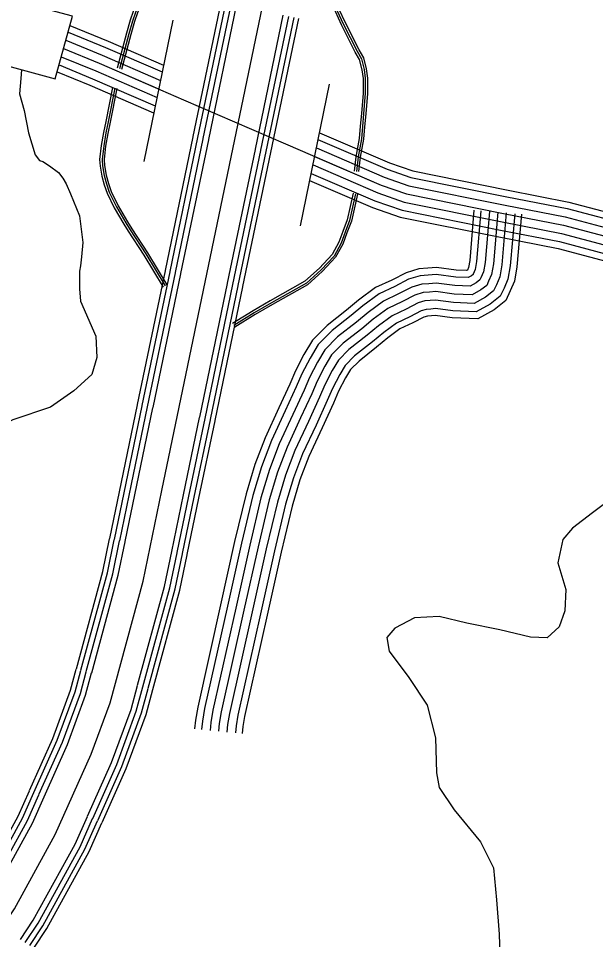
# Model space of a CAD drawing. Extents: x 1788175 to 1969470, y 584502 to 738744.
# Drawn here: x 1846954 to 1849068, y 644675 to 648044 of the extents above; entities that cross this region are included whole.
import ezdxf

# ---------------------------------------------------------------- set-up
doc = ezdxf.new("R2010")
doc.units = 0
for name, color, linetype in [('DESIGN - TRANSPORTATION - Text', 7, 'Continuous'), ('SURVEY - CENTERLINE - Preliminary Text', 7, 'Continuous'), ('SURVEY - CONTOURS - Index with Text', 7, 'Continuous'), ('SURVEY - DRAINAGE - Storm Sewer', 7, 'Continuous'), ('SURVEY - NON-TRANSPORTATION - Features', 7, 'Continuous'), ('SURVEY - TRANSPORTATION - Roads', 7, 'Continuous')]:
    doc.layers.add(name, color=color, linetype=linetype)

msp = doc.modelspace()

# ---------------------------------------------------------------- linework, layer by layer
at = {"layer": 'DESIGN - TRANSPORTATION - Text'}
for points in [[(1846966.1, 647856.6), (1846962.9, 647824.9), (1846958.8, 647768.2), (1846975.1, 647707.4), (1846991.3, 647626.3), (1847015.6, 647545.2), (1847031.8, 647525), (1847044, 647520.9), (1847068.3, 647504.7), (1847100.7, 647480.4), (1847116.9, 647460.1), (1847129.1, 647439.8), (1847145.3, 647403.3), (1847177.8, 647322.3), (1847189.9, 647225), (1847185.9, 647172.3), (1847181.8, 647139.8), (1847177.8, 647119.6), (1847177.8, 647054.7), (1847181.8, 647010.1)], [(1847181.8, 647010.1), (1847237.4, 646882), (1847241.3, 646804), (1847223.3, 646742), (1847157.4, 646682), (1847071.5, 646622), (1846933.6, 646576), (1846841.7, 646528), (1846721.9, 646456), (1846604.1, 646369.2)], [(1850747.3, 646571), (1850709, 646505.2), (1850663.8, 646446.6), (1850598.4, 646409.7), (1850520.5, 646406.6), (1850420.6, 646413.2), (1850310, 646475.6), (1850217.7, 646508.3), (1850167.6, 646517.6), (1850071.5, 646536.3), (1849915.4, 646566.1), (1849747.2, 646597.7), (1849633.1, 646622.1), (1849541.3, 646616.9), (1849421.8, 646591.2), (1849303, 646513.6), (1849239.7, 646464.7), (1849206.6, 646394.3), (1849145.9, 646303.5), (1849056.9, 646236.3)], [(1849056.9, 646236.3), (1848983.7, 646179.3), (1848948.3, 646138.8), (1848929.4, 646052.5), (1848958.6, 645955), (1848955.6, 645877), (1848934.4, 645818.7), (1848891, 645778.1), (1848829, 645781.3), (1848716.9, 645807.7), (1848596.7, 645832), (1848494.6, 645856.6), (1848404.8, 645851.3), (1848333.3, 645814.3), (1848303.8, 645779.9), (1848312.5, 645730.1), (1848383.6, 645633.1), (1848450.8, 645532.1), (1848482.3, 645412.6), (1848485.9, 645284.7), (1848494.6, 645230.8), (1848549.5, 645149.6), (1848646.9, 645033), (1848694, 644937.7), (1848705.5, 644819.9), (1848715.1, 644694.1), (1848718.5, 644584.2)]]:
    msp.add_lwpolyline(points, dxfattribs=at)
at = {"layer": 'SURVEY - CENTERLINE - Preliminary Text'}
for points in [[(1845867.2, 643634.9), (1846217.2, 643916.5), (1846429.5, 644124.3), (1846580.9, 644289.4), (1846765.9, 644524.9), (1846939.8, 644787.5), (1847089.5, 645059.4), (1847221, 645353.4), (1847289.9, 645540.9), (1847410.9, 645985.7), (1847480, 646317.6), (1848681, 652087.3), (1848727.3, 652305.5), (1848770, 652440.6), (1848809, 652540.8), (1848876.8, 652685.8), (1848977.8, 652827.2), (1849081.7, 652945.5), (1849197.1, 653055.2), (1849309.6, 653138.9), (1849419.3, 653219.7), (1849600.3, 653348.1), (1850766.3, 654148.1)], [(1847594.8, 647612.6), (1847696.7, 648102.1)], [(1847612, 647609), (1847713.9, 648098.6)], [(1847631.5, 647605), (1847733.4, 648094.5)], [(1847651.6, 647601.7), (1847753.5, 648091.2)], [(1847822.4, 647566.2), (1847924.3, 648055.7)], [(1847842.2, 647562), (1847944.1, 648051.6)], [(1847861.8, 647558), (1847963.7, 648047.5)], [(1847878.9, 647554.4), (1847980.8, 648043.9)], [(1847492.7, 647122.2), (1847594.6, 647611.7)], [(1847509.9, 647118.7), (1847611.8, 647608.2)], [(1847529.5, 647114.6), (1847631.4, 647604.1)], [(1847549.5, 647111.3), (1847651.4, 647600.8)], [(1847720.3, 647075.8), (1847822.2, 647565.3)], [(1847740.1, 647071.6), (1847842, 647561.2)], [(1847759.7, 647067.6), (1847861.6, 647557.1)], [(1847776.8, 647064), (1847878.7, 647553.5)], [(1847390.7, 646631.8), (1847492.6, 647121.3)], [(1847407.8, 646628.3), (1847509.7, 647117.8)], [(1847427.4, 646624.2), (1847529.3, 647113.7)], [(1847447.4, 646620.9), (1847549.3, 647110.4)], [(1847618.2, 646585.4), (1847720.1, 647074.9)], [(1847638.1, 646581.3), (1847740, 647070.8)], [(1847657.6, 646577.2), (1847759.5, 647066.7)], [(1847674.8, 646573.6), (1847776.7, 647063.1)], [(1847288.6, 646141.4), (1847331.7, 646348.5), (1847390.5, 646630.9)], [(1847305.7, 646137.9), (1847348.8, 646344.9), (1847407.6, 646627.4)], [(1847325.3, 646133.8), (1847368.4, 646340.8), (1847427.2, 646623.3)], [(1847345.3, 646130.5), (1847388.3, 646336.7), (1847447.2, 646620.1)], [(1847516.1, 646095), (1847559, 646301.1), (1847618, 646584.5)], [(1847536, 646090.9), (1847578.9, 646297), (1847637.9, 646580.4)], [(1847555.6, 646086.8), (1847598.5, 646292.9), (1847657.5, 646576.3)], [(1847572.7, 646083.2), (1847615.6, 646289.4), (1847674.6, 646572.7)], [(1847166.7, 645665.2), (1847263.5, 646021), (1847288.4, 646140.5)], [(1847183.6, 645660.6), (1847280.5, 646016.9), (1847305.5, 646137)], [(1847202.9, 645655.3), (1847300, 646012.3), (1847325.1, 646132.9)], [(1847222.7, 645650.9), (1847319.7, 646007.5), (1847345.2, 646129.7)], [(1847391, 645605.1), (1847489.4, 645966.8), (1847515.9, 646094.1)], [(1847410.6, 645599.8), (1847509.2, 645962.1), (1847535.8, 646090)], [(1847429.9, 645594.5), (1847528.6, 645957.4), (1847555.4, 646085.9)], [(1847446.8, 645589.9), (1847545.7, 645953.3), (1847572.5, 646082.3)], [(1846995.5, 645220.3), (1847080.6, 645410.5), (1847145.5, 645587), (1847166.5, 645664.3)], [(1847011.5, 645213.1), (1847096.8, 645403.9), (1847162.2, 645581.7), (1847183.4, 645659.7)], [(1847029.8, 645205), (1847115.4, 645396.4), (1847181.2, 645575.6), (1847202.7, 645654.5)], [(1847048.7, 645197.5), (1847134.2, 645388.8), (1847200.6, 645569.5), (1847222.5, 645650)], [(1847207.9, 645126.3), (1847295.8, 645323), (1847366.9, 645516.4), (1847390.8, 645604.2)], [(1847226.4, 645118), (1847314.6, 645315.4), (1847386.2, 645510.2), (1847410.4, 645598.9)], [(1847244.7, 645109.9), (1847333.2, 645307.8), (1847405.3, 645504.1), (1847429.7, 645593.7)], [(1847260.7, 645102.7), (1847349.4, 645301.2), (1847422, 645498.8), (1847446.6, 645589.1)], [(1846768.3, 644802.8), (1846810.2, 644866), (1846953.8, 645126.9), (1846995.2, 645219.4)], [(1846782.9, 644793.1), (1846825.1, 644856.9), (1846969.5, 645119.1), (1847011.2, 645212.3)], [(1846799.5, 644782.1), (1846842.3, 644846.5), (1846987.4, 645110.2), (1847029.4, 645204.1)], [(1846816.9, 644771.6), (1846859.6, 644836), (1847005.6, 645101.1), (1847048.3, 645196.7)], [(1846962.4, 644675.3), (1847009, 644745.6), (1847161.9, 645023.3), (1847207.5, 645125.5)], [(1846979.3, 644664.1), (1847026.4, 644735.1), (1847180, 645014.3), (1847226.1, 645117.2)], [(1846995.9, 644653), (1847043.5, 644724.8), (1847198, 645005.4), (1847244.3, 645109)], [(1847010.5, 644643.4), (1847058.5, 644715.7), (1847213.6, 644997.6), (1847260.3, 645101.9)]]:
    msp.add_lwpolyline(points, dxfattribs=at)
at = {"layer": 'SURVEY - CONTOURS - Index with Text'}
for points in [[(1847142.8, 648018.5), (1847283.3, 647960.9), (1847486, 647873)], [(1847136.2, 647994.5), (1847273.7, 647938.1), (1847480.6, 647848.4)], [(1847127.9, 647964.4), (1847261.6, 647909.5), (1847474.6, 647817.3)], [(1847119.6, 647934.3), (1847249.6, 647881), (1847467.8, 647786.4)], [(1847119.6, 647934.3), (1847249.6, 647881), (1847559.3, 647746.7), (1847932.8, 647585.3), (1848282.3, 647434.7), (1848375.6, 647402.4), (1848731.3, 647331.2), (1848950, 647288.3), (1849186, 647225.7), (1849316.4, 647181.5), (1849603.7, 647047.6), (1850011.2, 646885.3), (1850286, 646787.2), (1850657.1, 646716.5)], [(1847111.4, 647904.2), (1847237.5, 647852.4), (1847463.1, 647754.7)], [(1847096.2, 647849.1), (1847215.5, 647800.2), (1847449.4, 647698.8)], [(1847103.1, 647874.1), (1847225.5, 647823.9), (1847455.5, 647724.2)], [(1848056.7, 647626.3), (1848313.6, 647515.6), (1848398.4, 647486.3), (1848748.1, 647416.2), (1848969.4, 647372.8), (1849211.1, 647308.7), (1849348.7, 647262.1), (1849638.1, 647127.2), (1850041.8, 646966.4), (1850308.8, 646871.1), (1850667.5, 646802.7)], [(1848051, 647601.9), (1848304.7, 647492.5), (1848391.9, 647462.3), (1848743.3, 647392), (1848963.9, 647348.7), (1849204, 647285.1), (1849339.5, 647239.1), (1849628.3, 647104.5), (1850033.1, 646943.3), (1850302.3, 646847.2), (1850663.7, 646778.3)], [(1848045.6, 647570.4), (1848293.5, 647463.6), (1848383.8, 647432.4), (1848737.3, 647361.6), (1848956.9, 647318.5), (1849195, 647255.4), (1849328, 647210.3), (1849616, 647076), (1850022.1, 646914.3), (1850294.2, 646817.2), (1850659, 646747.6)], [(1848038.7, 647539.7), (1848282.3, 647434.7), (1848375.6, 647402.4), (1848731.3, 647331.2), (1848950, 647288.3), (1849186, 647225.7), (1849316.4, 647181.5), (1849603.7, 647047.6), (1850011.2, 646885.3), (1850286, 646787.2), (1850654.3, 646717)], [(1848026.8, 647477.2), (1848259.8, 647376.8), (1848359.4, 647342.4), (1848719.2, 647270.4), (1848936, 647227.8), (1849168.1, 647166.3), (1849293.3, 647123.9), (1849579.1, 646990.6), (1849989.3, 646827.3), (1850269.7, 646727.2), (1850644.9, 646655.7)], [(1848033.3, 647508.2), (1848271, 647405.8), (1848367.5, 647372.4), (1848725.3, 647300.8), (1848943, 647258.1), (1849177.1, 647196), (1849304.9, 647152.7), (1849591.4, 647019.1), (1850000.2, 646856.3), (1850277.8, 646757.2), (1850649.6, 646686.3)], [(1848020.3, 647452.1), (1848250.5, 647352.8), (1848352.6, 647317.5), (1848714.2, 647245.1), (1848930.3, 647202.8), (1849160.7, 647141.6), (1849283.7, 647100), (1849568.9, 646967), (1849980.2, 646803.2), (1850262.9, 646702.3), (1850641, 646630.2)]]:
    msp.add_lwpolyline(points, dxfattribs=at)
at = {"layer": 'SURVEY - DRAINAGE - Storm Sewer'}
msp.add_lwpolyline([(1846859.9, 647885.8), (1847089, 647822.9), (1847152, 648052), (1846922.8, 648114.9)], close=True, dxfattribs=at)
for points in [[(1847519.9, 648038), (1847414.1, 647520.7)], [(1848091.8, 647803.4), (1847986, 647286.1)]]:
    msp.add_lwpolyline(points, dxfattribs=at)
at = {"layer": 'SURVEY - NON-TRANSPORTATION - Features'}
for points in [[(1847758, 648386.5), (1847548.9, 648262.7), (1847516.4, 648239.9), (1847494, 648226.1), (1847448.6, 648193.1), (1847425, 648170.1), (1847414.3, 648152.3), (1847394.6, 648118.7), (1847375.1, 648069.8), (1847363.8, 648037.4), (1847350.5, 647990), (1847316, 647862.2)], [(1847762.5, 648378.8), (1847553.8, 648255.1), (1847521.3, 648232.3), (1847499, 648218.7), (1847454.4, 648186.2), (1847432.1, 648164.4), (1847422, 648147.7), (1847402.7, 648114.8), (1847383.5, 648066.6), (1847372.3, 648034.7), (1847359.2, 647987.6), (1847324.7, 647859.9)], [(1847766.1, 648372.8), (1847557.6, 648249.3), (1847525.2, 648226.5), (1847502.9, 648212.8), (1847459, 648180.9), (1847437.7, 648160.1), (1847428, 648144.1), (1847409.1, 648111.7), (1847390, 648064.2), (1847379, 648032.6), (1847365.9, 647985.7), (1847331.5, 647858.1)], [(1848185.3, 647485.7), (1848191.4, 647538.6), (1848203.6, 647605.4), (1848207.6, 647649.7), (1848211.6, 647696.3), (1848217.7, 647771), (1848217.7, 647825), (1848213.7, 647856.5), (1848204, 647893.7), (1848188.1, 647921.4), (1848137.3, 648021), (1848115, 648069.8), (1848092.6, 648118.5), (1848066.2, 648177.4), (1848047.9, 648224.1), (1848021.6, 648286.9)], [(1848028.1, 648289.6), (1848054.4, 648226.8), (1848072.7, 648180.1), (1848099, 648121.4), (1848121.3, 648072.7), (1848143.6, 648024.1), (1848194.3, 647924.7), (1848210.5, 647896.4), (1848220.6, 647857.9), (1848224.7, 647825.4), (1848224.7, 647770.7), (1848218.6, 647695.7), (1848214.6, 647649.1), (1848210.5, 647604.5), (1848198.3, 647537.6), (1848192.3, 647484.9)], [(1848201.2, 647483.9), (1848207.3, 647536.3), (1848219.4, 647603.3), (1848223.5, 647648.3), (1848227.6, 647694.9), (1848233.7, 647770.3), (1848233.7, 647826), (1848229.5, 647859.6), (1848218.9, 647899.8), (1848202.2, 647929), (1848151.7, 648028), (1848129.5, 648076.5), (1848107.2, 648125.1), (1848081, 648183.6), (1848062.8, 648230.2), (1848036.4, 648293.1)], [(1847298.6, 647791.2), (1847274.3, 647667.6), (1847266.2, 647626.9), (1847258, 647580), (1847251.8, 647528.1), (1847254, 647504.5), (1847260.2, 647467.3), (1847268.5, 647436.2), (1847278.9, 647404.9), (1847305.6, 647351.4), (1847340.3, 647292.3), (1847356.6, 647265.7), (1847413.4, 647178.6), (1847484.2, 647061.2)], [(1847307.5, 647789.5), (1847283.2, 647665.8), (1847275.1, 647625.3), (1847266.9, 647578.7), (1847260.9, 647528), (1847262.9, 647505.7), (1847269, 647469.2), (1847277.1, 647438.8), (1847287.2, 647408.4), (1847313.6, 647355.7), (1847348, 647296.9), (1847364.2, 647270.6), (1847421, 647183.4), (1847491.9, 647065.8)], [(1847314.3, 647788.1), (1847290, 647664.5), (1847281.9, 647624), (1847273.9, 647577.6), (1847267.9, 647527.9), (1847269.8, 647506.6), (1847275.8, 647470.7), (1847283.8, 647440.8), (1847293.7, 647411.1), (1847319.7, 647359), (1847354, 647300.5), (1847370.2, 647274.3), (1847426.9, 647187.1), (1847497.9, 647069.4)], [(1848180.4, 647405.3), (1848158.3, 647307.6), (1848142.3, 647265.5), (1848128.3, 647225.6), (1848102.8, 647180.6), (1848057.2, 647131), (1848003.6, 647083.3), (1847876.7, 647011.8), (1847813.7, 646975.2), (1847738.5, 646928.5)], [(1848189.2, 647403.3), (1848166.9, 647305), (1848150.7, 647262.4), (1848136.5, 647221.9), (1848110.2, 647175.3), (1848063.5, 647124.6), (1848008.8, 647076), (1847881.1, 647004), (1847818.3, 646967.5), (1847743.3, 646920.9)], [(1848196, 647401.8), (1848173.6, 647303), (1848157.3, 647260), (1848142.9, 647219), (1848115.9, 647171.1), (1848068.5, 647119.6), (1848012.9, 647070.2), (1847884.6, 646997.9), (1847821.9, 646961.5), (1847747, 646914.9)]]:
    msp.add_lwpolyline(points, dxfattribs=at)
at = {"layer": 'SURVEY - TRANSPORTATION - Roads'}
for points in [[(1848622.7, 647342.8), (1848606.9, 647158.6), (1848602.3, 647133.4), (1848598.3, 647124), (1848594.8, 647122.1), (1848557.8, 647123.6), (1848485.2, 647133.1), (1848453.1, 647130.7), (1848420.8, 647128.2), (1848373.7, 647114.3), (1848321.7, 647087.3), (1848262.3, 647059.6), (1848200, 647013.9), (1848156.2, 646977.4), (1848085.6, 646921.7), (1848031.7, 646867.8), (1848000.1, 646814.7), (1847968.9, 646755.2), (1847948.5, 646707), (1847908.3, 646619.8), (1847857.5, 646510.8), (1847819.7, 646412.5), (1847787.9, 646305.8), (1847746.3, 646130.7), (1847694.8, 645899.5), (1847610.9, 645524.7), (1847602.9, 645476.9), (1847599.8, 645445.6)], [(1848648.3, 647340.6), (1848632.4, 647155.2), (1848627.1, 647125.9), (1848619.6, 647108.5), (1848619.2, 647107.6), (1848613.3, 647102.9), (1848601, 647096.1), (1848555.6, 647098), (1848484.5, 647107.3), (1848455, 647105), (1848425.5, 647102.8), (1848383.3, 647090.4), (1848333, 647064.2), (1848275.5, 647037.4), (1848215.8, 646993.6), (1848172.4, 646957.4), (1848102.8, 646902.5), (1848052.1, 646851.9), (1848022.5, 646802.1), (1847992.1, 646744.2), (1847972, 646696.6), (1847931.7, 646608.9), (1847881.2, 646500.7), (1847844, 646404.2), (1847812.7, 646299.1), (1847771.4, 646124.9), (1847719.9, 645893.9), (1847636.1, 645519.8), (1847628.4, 645473.5), (1847625.4, 645443.1)], [(1848679.2, 647338), (1848663.2, 647151.1), (1848657, 647117), (1848647.9, 647095.8), (1848644.2, 647087.8), (1848630.6, 647077.1), (1848608.5, 647064.8), (1848552.9, 647067), (1848483.7, 647076.1), (1848457.4, 647074.1), (1848431.1, 647072.1), (1848395, 647061.5), (1848346.7, 647036.4), (1848291.4, 647010.6), (1848234.9, 646969.2), (1848191.9, 646933.4), (1848123.4, 646879.3), (1848076.8, 646832.7), (1848049.6, 646786.9), (1848020.2, 646731), (1848000.4, 646684.1), (1847959.8, 646595.9), (1847909.7, 646488.6), (1847873.4, 646394.2), (1847842.7, 646291.1), (1847801.6, 646118), (1847750.1, 645887.2), (1847666.6, 645513.8), (1847659.2, 645469.4), (1847656.2, 645440)], [(1848710.1, 647335.3), (1848694, 647147), (1848686.9, 647108), (1848676.2, 647083.1), (1848669.1, 647068), (1848647.8, 647051.2), (1848615.9, 647033.5), (1848550.3, 647036.1), (1848482.9, 647045), (1848459.8, 647043.2), (1848436.7, 647041.4), (1848406.6, 647032.6), (1848360.5, 647008.6), (1848307.2, 646983.8), (1848254, 646944.8), (1848211.4, 646909.3), (1848144, 646856.1), (1848101.5, 646813.5), (1848076.6, 646771.8), (1848048.2, 646717.7), (1848028.7, 646671.6), (1847987.9, 646582.9), (1847938.3, 646476.4), (1847902.8, 646384.2), (1847872.6, 646283.1), (1847831.8, 646111), (1847780.4, 645880.4), (1847697, 645507.9), (1847689.9, 645465.3), (1847687.1, 645436.9)], [(1848710.1, 647335.3), (1848694, 647147), (1848686.9, 647108), (1848676.2, 647083.1), (1848669.1, 647068), (1848647.8, 647051.2), (1848615.9, 647033.5), (1848550.3, 647036.1), (1848482.9, 647045), (1848459.8, 647043.2), (1848436.7, 647041.4), (1848406.6, 647032.6), (1848360.5, 647008.6), (1848307.2, 646983.8), (1848254, 646944.8), (1848211.4, 646909.3), (1848144, 646856.1), (1848101.5, 646813.5), (1848076.6, 646771.8), (1848048.2, 646717.7), (1848028.7, 646671.6), (1847987.9, 646582.9), (1847938.3, 646476.4), (1847902.8, 646384.2), (1847872.6, 646283.1), (1847831.8, 646111), (1847780.4, 645880.4), (1847697, 645507.9), (1847689.9, 645465.3), (1847687.1, 645436.9)], [(1848741, 647332.7), (1848724.7, 647142.9), (1848716.7, 647099), (1848704.5, 647070.4), (1848694.1, 647048.3), (1848665.1, 647025.3), (1848623.3, 647002.1), (1848547.6, 647005.2), (1848482, 647013.8), (1848462.2, 647012.3), (1848442.4, 647010.8), (1848418.2, 647003.7), (1848374.2, 646980.8), (1848323.1, 646957), (1848273.1, 646920.3), (1848231, 646885.2), (1848164.7, 646832.9), (1848126.1, 646794.3), (1848103.7, 646756.7), (1848076.3, 646704.4), (1848057.1, 646659.1), (1848016.1, 646569.8), (1847966.8, 646464.3), (1847932.1, 646374.2), (1847902.6, 646275.1), (1847862, 646104.1), (1847810.6, 645873.6), (1847727.4, 645501.9), (1847720.6, 645461.2), (1847717.9, 645433.8)], [(1848771.9, 647330), (1848755.5, 647138.8), (1848746.6, 647090), (1848732.8, 647057.7), (1848719, 647028.5), (1848682.3, 646999.4), (1848630.8, 646970.8), (1848545, 646974.3), (1848481.2, 646982.7), (1848464.6, 646981.4), (1848448, 646980.1), (1848429.8, 646974.8), (1848387.9, 646953), (1848339, 646930.2), (1848292.2, 646895.9), (1848250.5, 646861.1), (1848185.3, 646809.7), (1848150.8, 646775.1), (1848130.8, 646741.5), (1848104.3, 646691.2), (1848085.5, 646646.6), (1848044.2, 646556.8), (1847995.3, 646452.2), (1847961.5, 646364.2), (1847932.5, 646267.1), (1847892.2, 646097.1), (1847840.9, 645866.9), (1847757.9, 645496), (1847751.4, 645457.1), (1847748.8, 645430.7)], [(1848796.5, 647327.9), (1848780, 647135.5), (1848770.4, 647082.8), (1848755.3, 647047.6), (1848738.9, 647012.7), (1848696.1, 646978.8), (1848636.7, 646945.8), (1848542.8, 646949.6), (1848480.5, 646957.8), (1848466.5, 646956.8), (1848452.5, 646955.7), (1848439.1, 646951.7), (1848398.8, 646930.8), (1848351.6, 646908.8), (1848307.5, 646876.4), (1848266.1, 646841.9), (1848201.8, 646791.1), (1848170.4, 646759.8), (1848152.3, 646729.4), (1848126.7, 646680.6), (1848108.1, 646636.6), (1848066.6, 646546.4), (1848018.1, 646442.5), (1847984.9, 646356.2), (1847956.4, 646260.7), (1847916.3, 646091.6), (1847865, 645861.5), (1847782.1, 645491.3), (1847775.9, 645453.8), (1847773.3, 645428.3)]]:
    msp.add_lwpolyline(points, dxfattribs=at)

doc.saveas('drawing.dxf')
